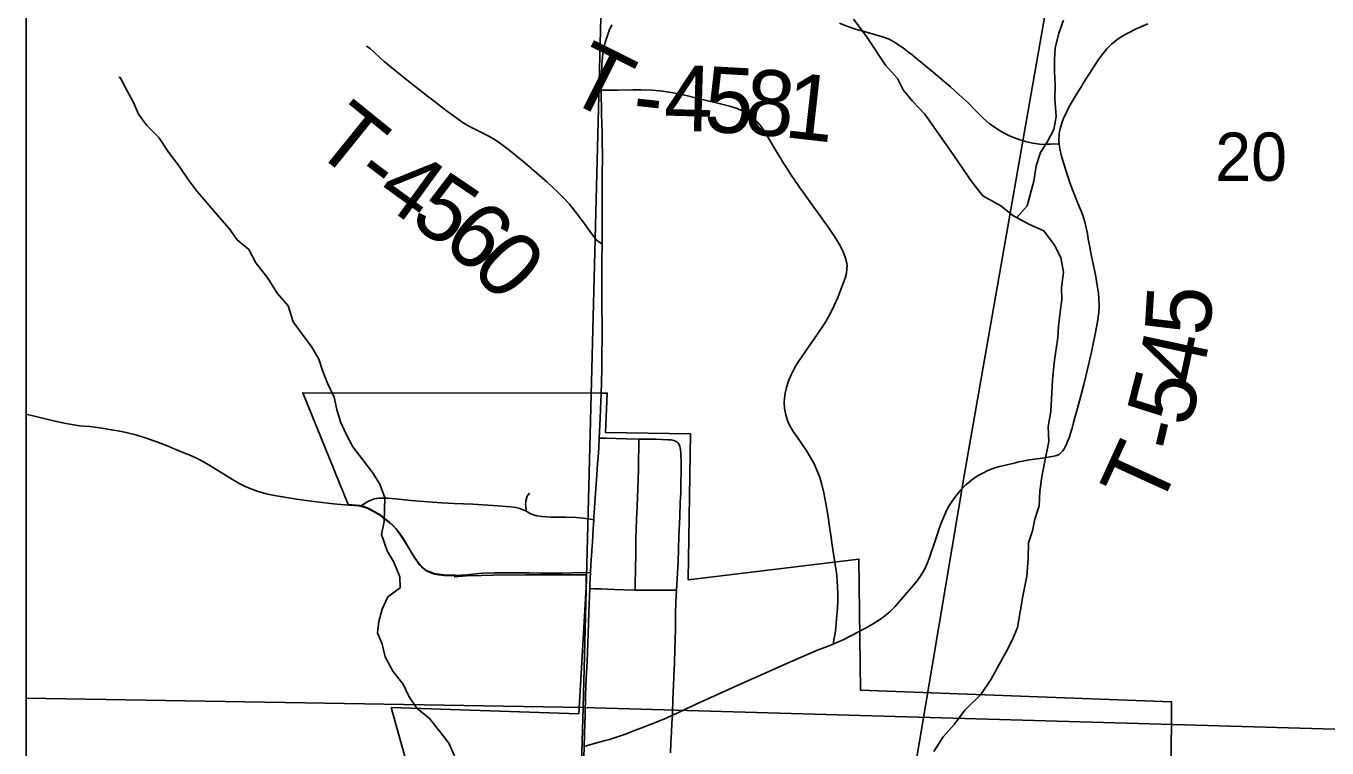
# Model space of a CAD drawing. Extents: x 0 to 191, y 0 to 55.
# Drawn here: x 143.275 to 143.839, y 24.36 to 24.673 of the extents above; entities that cross this region are included whole.
import ezdxf

# ---------------------------------------------------------------- set-up
doc = ezdxf.new("R2010")
doc.units = 0
for name, color, linetype in [('GM_X_City_Street', 7, 'Continuous'), ('GM_X_Corporation', 7, 'Continuous'), ('GM_X_County_Road', 7, 'Continuous'), ('GM_X_Minor_River', 7, 'Continuous'), ('GM_X_Rail_Line', 7, 'Continuous'), ('GM_X_Section_Text', 7, 'Continuous'), ('GM_X_State_Route', 7, 'Continuous'), ('GM_X_Township_Road', 7, 'Continuous'), ('GM_X_Township_Road_Text', 7, 'Continuous')]:
    doc.layers.add(name, color=color, linetype=linetype)

msp = doc.modelspace()

# ---------------------------------------------------------------- linework, layer by layer
at = {"layer": 'GM_X_City_Street'}
for points in [[(143.52387, 24.49459), (143.52687, 24.49451), (143.53122, 24.4944), (143.53558, 24.49424), (143.54096, 24.49413), (143.54256, 24.49412), (143.54831, 24.49408), (143.55359, 24.49389), (143.55504, 24.49378), (143.55616, 24.49356), (143.55687, 24.49333), (143.55743, 24.49303)], [(143.5393, 24.42877), (143.53936, 24.43015), (143.53948, 24.43305), (143.53956, 24.43597), (143.53956, 24.43899), (143.53966, 24.44359), (143.53967, 24.44637), (143.53969, 24.44883), (143.53973, 24.45159), (143.53986, 24.45466), (143.54005, 24.4596), (143.54024, 24.46457), (143.54043, 24.46953), (143.54053, 24.47198), (143.54075, 24.47723), (143.54088, 24.48007), (143.54092, 24.48272), (143.54095, 24.49317), (143.54096, 24.49413)], [(143.55556, 24.37457), (143.55559, 24.37552), (143.55576, 24.38125), (143.556, 24.3877), (143.55632, 24.39452), (143.55641, 24.39668), (143.55667, 24.40378), (143.55676, 24.40657), (143.5569, 24.41277), (143.55694, 24.41802), (143.55708, 24.42371), (143.5572, 24.42609), (143.55734, 24.42869), (143.55799, 24.44102), (143.55819, 24.44643), (143.5584, 24.45231), (143.55877, 24.46066), (143.55898, 24.46684), (143.55914, 24.47085), (143.55928, 24.47546), (143.55933, 24.47976), (143.55932, 24.48378), (143.5592, 24.4881), (143.5591, 24.48961), (143.55899, 24.49039), (143.55881, 24.49095), (143.55843, 24.4918), (143.55795, 24.49255), (143.55743, 24.49303)], [(143.49213, 24.4629), (143.492, 24.46507), (143.49194, 24.46598), (143.49202, 24.46681), (143.49211, 24.46756), (143.49234, 24.46844), (143.49269, 24.46938), (143.49309, 24.47005), (143.49368, 24.47075)], [(143.42037, 24.46512), (143.42153, 24.4658), (143.42366, 24.46707), (143.42462, 24.46758), (143.42556, 24.46798), (143.42643, 24.46823), (143.42742, 24.46846), (143.42838, 24.46855), (143.4296, 24.46858), (143.43208, 24.46854), (143.43578, 24.46824), (143.44223, 24.46756), (143.44776, 24.46711), (143.45548, 24.4666), (143.46105, 24.46633), (143.46911, 24.46592), (143.47779, 24.4654), (143.48181, 24.46513), (143.48524, 24.46483), (143.48766, 24.46454), (143.48947, 24.46413), (143.49091, 24.46356), (143.49213, 24.4629), (143.49419, 24.46179), (143.49534, 24.46132), (143.49682, 24.46089), (143.49896, 24.46058), (143.503, 24.46038), (143.50953, 24.46036), (143.514, 24.46016), (143.51696, 24.45991), (143.51997, 24.45947), (143.52146, 24.45926)], [(143.46123, 24.43512), (143.46668, 24.43543), (143.46909, 24.43572), (143.47333, 24.4361), (143.47851, 24.43626), (143.48616, 24.43627), (143.49354, 24.43617), (143.49849, 24.43614), (143.50407, 24.43608), (143.50779, 24.43612), (143.51213, 24.43622), (143.52003, 24.43641)], [(143.6252, 24.40541), (143.62531, 24.40604), (143.6257, 24.40811), (143.62602, 24.41), (143.62618, 24.41128), (143.62633, 24.41249), (143.62656, 24.41444), (143.62671, 24.4162), (143.62693, 24.41939), (143.62704, 24.42077), (143.62709, 24.42137), (143.62715, 24.42198), (143.62722, 24.42319), (143.62722, 24.42378), (143.6272, 24.42493), (143.62722, 24.42708), (143.62697, 24.43297), (143.62662, 24.43636), (143.62599, 24.44052)], [(143.51976, 24.42939), (143.52168, 24.42934), (143.52468, 24.42927), (143.52744, 24.42915), (143.53047, 24.42896), (143.53444, 24.42887), (143.5393, 24.42877), (143.54311, 24.42874), (143.55024, 24.42873), (143.55456, 24.4287), (143.55734, 24.42869)], [(143.51727, 24.36105), (143.5202, 24.36185), (143.52647, 24.36357), (143.52825, 24.36409), (143.5353, 24.3664), (143.53847, 24.36762), (143.54194, 24.36893), (143.54823, 24.37147), (143.55279, 24.37335), (143.55556, 24.37457), (143.5573, 24.37534), (143.56147, 24.37735), (143.56768, 24.38018), (143.5722, 24.38222), (143.58462, 24.38787), (143.5934, 24.39183), (143.59992, 24.39472), (143.60674, 24.3977), (143.6187, 24.40284), (143.62186, 24.40411), (143.6252, 24.40541), (143.62675, 24.40602), (143.62955, 24.40729), (143.63644, 24.41077)], [(143.55477, 24.35828), (143.55494, 24.36262), (143.55511, 24.36729), (143.55529, 24.37115), (143.55556, 24.37457)]]:
    msp.add_lwpolyline(points, dxfattribs=at)
at = {"layer": 'GM_X_Corporation'}
for points in [[(149.5758, 25.41761), (143.27549, 25.41761), (143.27549, 22.87347), (143.3138, 22.87294), (143.47809, 22.86847), (143.4892, 23.25041), (143.50802, 23.86711), (143.51777, 23.86795), (143.52133, 23.86809), (143.52783, 23.86865), (143.53573, 23.86991), (143.5371, 23.871), (144.17888, 23.85682), (144.27104, 23.85429), (144.35683, 23.85102), (144.94266, 23.83902)], [(145.79254, 25.41761), (143.27549, 25.41761), (143.27549, 22.87347), (143.3138, 22.87294), (143.47809, 22.86847), (143.4892, 23.25041), (143.50802, 23.86711), (143.51777, 23.86795), (143.52133, 23.86809), (143.52783, 23.86865), (143.53573, 23.86991), (143.5371, 23.871), (144.17888, 23.85682), (144.27104, 23.85429), (144.35683, 23.85102), (144.94266, 23.83902)], [(143.44869, 24.32418), (143.43374, 24.37791), (143.51506, 24.37522), (143.51818, 24.43002), (143.51818, 24.43531), (143.49201, 24.43532), (143.47788, 24.43521), (143.47273, 24.4351), (143.46625, 24.43488), (143.46123, 24.43448), (143.46113, 24.43539), (143.45924, 24.43529), (143.45641, 24.43536), (143.4542, 24.4356), (143.45233, 24.436), (143.45051, 24.43662), (143.44906, 24.4373), (143.44821, 24.43789), (143.4472, 24.43868), (143.44639, 24.43948), (143.44579, 24.44013), (143.44496, 24.44125), (143.44373, 24.44313), (143.44212, 24.4457), (143.43901, 24.45095), (143.43742, 24.45323), (143.4359, 24.45533), (143.43459, 24.45669), (143.43315, 24.45801), (143.43088, 24.45981), (143.42891, 24.46134), (143.42698, 24.46253), (143.42567, 24.46328), (143.42379, 24.46426), (143.4223, 24.46487), (143.42086, 24.46528), (143.42027, 24.46539), (143.41505, 24.46579), (143.39539, 24.51423), (143.52462, 24.51403), (143.52735, 24.51407), (143.52658, 24.49698), (143.56335, 24.49645), (143.5624, 24.43315), (143.63637, 24.44219), (143.63711, 24.38536), (143.77183, 24.38038), (143.77042, 24.09506)]]:
    msp.add_lwpolyline(points, dxfattribs=at)
for points in [[(143.27549, 24.88547), (143.27549, 24.38202), (143.51695, 24.37798), (143.5298, 24.88006)], [(144.03582, 24.87048), (144.03438, 24.81277), (144.0303, 24.65347), (144.02663, 24.49386), (144.02284, 24.36328), (143.51695, 24.37798), (143.5298, 24.88006)], [(143.27549, 24.38202), (143.27549, 23.87812), (143.50204, 23.8736), (143.51695, 24.37798)], [(143.51695, 24.37798), (144.02284, 24.36328), (144.02275, 24.33715), (144.01895, 24.17876), (144.01537, 24.01591), (144.01224, 23.86124), (143.5083, 23.87349), (143.50204, 23.8736)]]:
    msp.add_lwpolyline(points, close=True, dxfattribs=at)
at = {"layer": 'GM_X_County_Road'}
for points in [[(143.27549, 24.50501), (143.28733, 24.50202), (143.29279, 24.50093), (143.2987, 24.49996), (143.30309, 24.49955), (143.30828, 24.49884), (143.31254, 24.4982), (143.31618, 24.49753), (143.3189, 24.49702), (143.32306, 24.49594), (143.32748, 24.49459), (143.33214, 24.49296), (143.33705, 24.49104), (143.33964, 24.48999), (143.34136, 24.48929), (143.34393, 24.48823), (143.34621, 24.48731), (143.34902, 24.4861), (143.35131, 24.48487), (143.35333, 24.48377), (143.35518, 24.48266), (143.36492, 24.47665), (143.36817, 24.47481), (143.37039, 24.47367), (143.37327, 24.47243), (143.37563, 24.4716), (143.37955, 24.4705), (143.38321, 24.46972), (143.39274, 24.46821), (143.40135, 24.46701), (143.40876, 24.46612), (143.41515, 24.46552), (143.41557, 24.46551)], [(143.41557, 24.46551), (143.41766, 24.46544), (143.41959, 24.46526), (143.42037, 24.46512)], [(143.42037, 24.46512), (143.42097, 24.46501), (143.4224, 24.4646), (143.4239, 24.464), (143.42578, 24.46302), (143.42708, 24.46226), (143.42902, 24.46107), (143.43099, 24.45955), (143.43325, 24.45774), (143.43469, 24.45642), (143.436, 24.45506), (143.43752, 24.45296), (143.43911, 24.45068), (143.44222, 24.44543), (143.44383, 24.44287), (143.44506, 24.44099), (143.44589, 24.43986), (143.44649, 24.43921), (143.4473, 24.43842), (143.44832, 24.43762), (143.44916, 24.43703), (143.45062, 24.43635), (143.45244, 24.43573), (143.45431, 24.43533), (143.45651, 24.4351), (143.45935, 24.43502), (143.46123, 24.43512)]]:
    msp.add_lwpolyline(points, dxfattribs=at)
at = {"layer": 'GM_X_Minor_River'}
for points in [[(143.65305, 24.65032), (143.64788, 24.65613), (143.63942, 24.66892), (143.63405, 24.67606)], [(143.70477, 24.59008), (143.70925, 24.59526), (143.71216, 24.60591), (143.71323, 24.61256), (143.71506, 24.61828), (143.71804, 24.62305), (143.72082, 24.62821), (143.72189, 24.63391), (143.72124, 24.64148), (143.72137, 24.64755), (143.72112, 24.65343), (143.72107, 24.65855), (143.72139, 24.66348), (143.72302, 24.66995), (143.72504, 24.67566)], [(143.41016, 24.507), (143.40897, 24.51229), (143.40607, 24.51833), (143.40393, 24.5238), (143.40236, 24.52871), (143.39928, 24.53398), (143.39487, 24.54), (143.39122, 24.54488), (143.38906, 24.55187), (143.38428, 24.55731), (143.38023, 24.5639), (143.37506, 24.57048), (143.37197, 24.57632), (143.367, 24.58043), (143.36355, 24.58532), (143.35933, 24.5902), (143.35416, 24.5962), (143.34957, 24.60146), (143.34573, 24.60653), (143.34188, 24.61236), (143.33728, 24.61837), (143.33305, 24.62477), (143.32789, 24.63002), (143.32424, 24.6349), (143.32211, 24.63999), (143.31921, 24.64527), (143.31632, 24.65073), (143.31575, 24.65073)], [(143.66882, 24.35884), (143.67292, 24.36515), (143.67778, 24.37071), (143.68225, 24.37683), (143.68918, 24.38356), (143.69365, 24.39025), (143.69718, 24.39655), (143.70014, 24.40209), (143.70292, 24.40743), (143.70514, 24.41258), (143.70746, 24.42608), (143.70907, 24.43482), (143.70974, 24.44241), (143.70986, 24.44924), (143.71151, 24.45438), (143.71259, 24.45952), (143.71442, 24.46523), (143.71473, 24.47168), (143.71561, 24.47776), (143.71686, 24.4846), (143.71866, 24.49316), (143.7184, 24.4996), (143.71947, 24.50606), (143.71979, 24.51157), (143.72027, 24.51973), (143.72095, 24.52713), (143.72183, 24.53321), (143.72253, 24.53815), (143.72286, 24.54309), (143.72355, 24.54916), (143.72425, 24.55467), (143.72419, 24.55979), (143.72507, 24.56644), (143.72387, 24.57287), (143.72116, 24.57815), (143.71655, 24.58435), (143.71028, 24.58712), (143.70305, 24.59101), (143.6979, 24.59512), (143.6901, 24.59957), (143.6853, 24.60558), (143.67589, 24.61931), (143.6707, 24.62664), (143.66494, 24.63491), (143.65958, 24.64054), (143.65556, 24.64542), (143.65305, 24.65032)], [(143.46113, 24.35703), (143.45862, 24.3625), (143.45478, 24.36758), (143.45037, 24.37321), (143.44483, 24.37769), (143.44157, 24.38259), (143.43886, 24.38805), (143.43445, 24.39369), (143.43117, 24.39991), (143.42978, 24.40539), (143.42784, 24.4103), (143.42835, 24.41523), (143.42981, 24.42056), (143.43221, 24.4259), (143.43766, 24.42976), (143.43742, 24.4345), (143.43489, 24.44092), (143.432, 24.44582), (143.42947, 24.4528), (143.43073, 24.45851), (143.431, 24.46875), (143.42886, 24.4746), (143.42559, 24.47969), (143.42137, 24.48513), (143.41714, 24.49077), (143.41425, 24.49624), (143.41173, 24.50171), (143.41016, 24.507)]]:
    msp.add_lwpolyline(points, dxfattribs=at)
at = {"layer": 'GM_X_Rail_Line'}
msp.add_lwpolyline([(143.27549, 23.89454), (143.36161, 23.93384), (143.46302, 23.97989), (143.50458, 23.99653), (143.54559, 24.00874), (143.57163, 24.0154), (143.58928, 24.02181), (143.60021, 24.03414), (143.60654, 24.05535), (143.614, 24.08224), (143.62508, 24.14058), (143.63707, 24.21122), (143.68239, 24.48087), (143.72503, 24.72385)], dxfattribs=at)
at = {"layer": 'GM_X_State_Route'}
for points in [[(143.52473, 24.51376), (143.52483, 24.51861), (143.52485, 24.52015), (143.52492, 24.52324), (143.52494, 24.52478), (143.52504, 24.53221), (143.52507, 24.53654), (143.52507, 24.54364), (143.525, 24.55106), (143.52493, 24.55632), (143.52495, 24.55911), (143.52502, 24.56158), (143.52503, 24.57118), (143.52508, 24.57877), (143.52509, 24.58474), (143.52516, 24.59186), (143.52519, 24.60731), (143.52522, 24.61782), (143.52512, 24.62247), (143.52507, 24.6268), (143.52489, 24.63486), (143.52475, 24.64529), (143.52477, 24.65191), (143.52497, 24.65623), (143.52531, 24.65991), (143.52577, 24.66295), (143.52643, 24.66594), (143.52722, 24.66858), (143.5282, 24.67115), (143.52936, 24.67365)], [(143.52365, 24.49053), (143.52387, 24.49459), (143.52431, 24.50315), (143.52457, 24.5106), (143.52473, 24.51376)], [(143.52063, 24.44564), (143.52066, 24.44612), (143.5209, 24.44951), (143.52124, 24.45534), (143.52146, 24.45926), (143.52152, 24.46028), (143.52187, 24.46459), (143.52229, 24.47077), (143.52268, 24.47661), (143.52316, 24.48337), (143.52351, 24.488), (143.52365, 24.49053)], [(143.51759, 24.37118), (143.5177, 24.37473), (143.51793, 24.38331), (143.51824, 24.39045), (143.51861, 24.3979), (143.51906, 24.41001), (143.51935, 24.41903), (143.51976, 24.42939), (143.51983, 24.43115), (143.52003, 24.43641), (143.52027, 24.43985), (143.52063, 24.44564)], [(143.51584, 24.3213), (143.51611, 24.32814), (143.51665, 24.33943), (143.51677, 24.34467), (143.51682, 24.34662), (143.51727, 24.36105), (143.51759, 24.37118)]]:
    msp.add_lwpolyline(points, dxfattribs=at)
at = {"layer": 'GM_X_Township_Road'}
for points in [[(143.62795, 24.67424), (143.63112, 24.67303), (143.63495, 24.67176), (143.63971, 24.67035), (143.64658, 24.66842), (143.64948, 24.66731), (143.65247, 24.66568), (143.65447, 24.66426), (143.6555, 24.66355), (143.65731, 24.66217), (143.65943, 24.66058), (143.6613, 24.65907), (143.66374, 24.65698), (143.66848, 24.65303), (143.67327, 24.64909), (143.67602, 24.64669), (143.67966, 24.64341), (143.68383, 24.63964), (143.68663, 24.63675), (143.69013, 24.63334), (143.69297, 24.63072), (143.69497, 24.62934), (143.69723, 24.62784), (143.69936, 24.6266), (143.70189, 24.62535), (143.70498, 24.62416), (143.70855, 24.62312), (143.71156, 24.62238), (143.7137, 24.62202), (143.71555, 24.62182), (143.71803, 24.62184), (143.71957, 24.62189), (143.72307, 24.62198)], [(143.72307, 24.62198), (143.72304, 24.62337), (143.72313, 24.62628), (143.72317, 24.6266), (143.7234, 24.62776), (143.72372, 24.62912), (143.72395, 24.62993), (143.72432, 24.63098), (143.72517, 24.63338), (143.72539, 24.63391), (143.72599, 24.63519), (143.72625, 24.63568), (143.72676, 24.63678), (143.72758, 24.6384), (143.72833, 24.63969), (143.72917, 24.64115), (143.7305, 24.64333), (143.73161, 24.64514), (143.73279, 24.64694), (143.73342, 24.64799), (143.73752, 24.65447), (143.74022, 24.65859), (143.74204, 24.66108), (143.74382, 24.6632), (143.74576, 24.66517), (143.74813, 24.66712), (143.75043, 24.66866), (143.75311, 24.67018), (143.75644, 24.67182), (143.76156, 24.67407)], [(143.52508, 24.57877), (143.52406, 24.57938), (143.52318, 24.57994), (143.52254, 24.5805), (143.52182, 24.58143), (143.51984, 24.58421), (143.51766, 24.58724), (143.51409, 24.59194), (143.51076, 24.59605), (143.50846, 24.59857), (143.50581, 24.60118), (143.50126, 24.60539), (143.49567, 24.61032), (143.49472, 24.61113), (143.49452, 24.61138), (143.4907, 24.61456), (143.48395, 24.62006), (143.47965, 24.62315), (143.47811, 24.62419), (143.4754, 24.62569), (143.46873, 24.62897), (143.46657, 24.63017), (143.46445, 24.63144), (143.46373, 24.63196), (143.4623, 24.63304), (143.45856, 24.63576), (143.4573, 24.63667), (143.4568, 24.63704), (143.45609, 24.63763), (143.45506, 24.63833), (143.45285, 24.64002), (143.44939, 24.64266), (143.446, 24.64539), (143.43915, 24.65075), (143.43382, 24.65504), (143.43073, 24.65765), (143.42913, 24.65912), (143.42626, 24.66195), (143.42456, 24.66329), (143.42298, 24.66429)], [(143.62599, 24.44052), (143.62577, 24.44178), (143.62477, 24.4482), (143.62414, 24.45249), (143.62347, 24.45711), (143.62298, 24.46049), (143.62203, 24.46632), (143.62117, 24.4709), (143.6203, 24.47452), (143.6194, 24.47749), (143.6183, 24.4804), (143.61691, 24.48351), (143.61544, 24.48625), (143.61346, 24.48941), (143.60869, 24.49625), (143.60816, 24.49701), (143.60685, 24.49912), (143.60587, 24.50106), (143.60507, 24.50308), (143.60449, 24.50518), (143.6041, 24.50762), (143.60399, 24.5098), (143.6041, 24.51196), (143.60441, 24.51412), (143.60498, 24.51654), (143.60583, 24.51919), (143.6069, 24.52176), (143.60827, 24.52454), (143.60968, 24.52696), (143.61177, 24.53004), (143.61832, 24.53948), (143.62157, 24.54441), (143.62358, 24.5479), (143.62571, 24.55205), (143.62724, 24.55545), (143.62902, 24.56009), (143.63039, 24.56388), (143.63094, 24.56599), (143.6312, 24.56783), (143.63121, 24.56938), (143.63099, 24.57091), (143.63041, 24.57301), (143.6295, 24.57531), (143.62813, 24.57809), (143.62639, 24.58103), (143.62345, 24.58541), (143.62093, 24.58895), (143.61985, 24.59046), (143.61874, 24.59196), (143.61804, 24.59297), (143.61712, 24.59422), (143.6164, 24.59522), (143.61423, 24.59821), (143.61172, 24.60173), (143.61084, 24.603), (143.60977, 24.60452), (143.60925, 24.60529), (143.60818, 24.60681), (143.60731, 24.60809), (143.60509, 24.61145), (143.60313, 24.6146), (143.60233, 24.61592), (143.60186, 24.61673), (143.6012, 24.61778), (143.59992, 24.61991), (143.59723, 24.62443), (143.59528, 24.6276), (143.59389, 24.62966), (143.59251, 24.63134), (143.59121, 24.63267), (143.58955, 24.63407), (143.58776, 24.6353), (143.58585, 24.63635), (143.58357, 24.63732), (143.58091, 24.63818), (143.57641, 24.63936), (143.56736, 24.64155), (143.56101, 24.64305), (143.55585, 24.64416), (143.5531, 24.64462), (143.55032, 24.64496), (143.54661, 24.64526), (143.54195, 24.64539), (143.53854, 24.64539), (143.53203, 24.64535), (143.52771, 24.64531), (143.52475, 24.64529)], [(143.63644, 24.41077), (143.63782, 24.41151), (143.63979, 24.41261), (143.64302, 24.41446), (143.64609, 24.41642), (143.64837, 24.41813), (143.64976, 24.41935), (143.65194, 24.42154), (143.65634, 24.42673), (143.66002, 24.43092), (143.66159, 24.43281), (143.6632, 24.4351), (143.66432, 24.43694), (143.6652, 24.43852), (143.66627, 24.44103), (143.66706, 24.44329), (143.66949, 24.45057), (143.67187, 24.45748), (143.674, 24.46254), (143.67434, 24.46327), (143.67536, 24.46513), (143.67618, 24.46644), (143.67705, 24.46771), (143.67761, 24.46848), (143.67873, 24.46996), (143.68072, 24.47234), (143.68267, 24.47434), (143.68408, 24.47556), (143.68605, 24.47707), (143.6884, 24.47857), (143.6903, 24.47961), (143.69198, 24.48042), (143.69369, 24.48115), (143.69574, 24.48185), (143.69723, 24.48228), (143.69995, 24.48294), (143.70358, 24.48379), (143.7057, 24.48425), (143.71026, 24.48518), (143.71363, 24.48568), (143.71582, 24.48595), (143.71735, 24.48614), (143.71918, 24.48642), (143.72083, 24.48674), (143.722, 24.48708), (143.7231, 24.48756), (143.72381, 24.48815), (143.72457, 24.48893), (143.72526, 24.48997), (143.72595, 24.49116), (143.72649, 24.4923), (143.7268, 24.49309), (143.72758, 24.49508), (143.72824, 24.49714), (143.72872, 24.49895), (143.72934, 24.50136), (143.73136, 24.50854), (143.73378, 24.51786), (143.7361, 24.52753), (143.7374, 24.53328), (143.73886, 24.54027), (143.7399, 24.54576), (143.74034, 24.54915), (143.74047, 24.55195), (143.74039, 24.55473), (143.74011, 24.55749), (143.73975, 24.55985), (143.73963, 24.56069), (143.73881, 24.56524), (143.73769, 24.57071), (143.73704, 24.57406), (143.73671, 24.57557), (143.73638, 24.5774), (143.73576, 24.58076), (143.73536, 24.58319), (143.73485, 24.58562), (143.7342, 24.58833), (143.73333, 24.59098), (143.73233, 24.59359), (143.73151, 24.5956), (143.73082, 24.59733), (143.72974, 24.59989), (143.72867, 24.60279), (143.72763, 24.60571), (143.72674, 24.60836), (143.72511, 24.61337), (143.72416, 24.61664), (143.7234, 24.61985), (143.72307, 24.62198)]]:
    msp.add_lwpolyline(points, dxfattribs=at)

# ---------------------------------------------------------------- texts
at = {"layer": 'GM_X_Section_Text'}
msp.add_text('20', height=0.020928, rotation=0, dxfattribs=at).set_placement((143.79074, 24.60601))
at = {"layer": 'GM_X_Township_Road_Text'}
for s, rotation, p in [('T', 333.3985, (143.50808, 24.64192)), ('4', 358.3982, (143.55168, 24.62787)), ('5', 356.772, (143.56896, 24.62739)), ('8', 355.2614, (143.58624, 24.62642)), ('1', 353.625, (143.60346, 24.62499)), ('T', 321.0752, (143.39882, 24.62007)), ('-', 353.7453, (143.53758, 24.62931)), ('-', 322.9976, (143.41617, 24.60608)), ('4', 324.0153, (143.42593, 24.59873)), ('5', 325.8829, (143.44092, 24.58787)), ('6', 319.2649, (143.45472, 24.57858)), ('0', 313.5316, (143.46743, 24.56768)), ('5', 86.4336, (143.78847, 24.53855)), ('4', 77.9372, (143.78419, 24.51689)), ('5', 75.6867, (143.77958, 24.49875)), ('-', 76.4202, (143.77686, 24.4875)), ('T', 65.4257, (143.76609, 24.46257))]:
    msp.add_text(s, height=0.02841, rotation=rotation, dxfattribs=at).set_placement(p)

doc.saveas('drawing.dxf')
